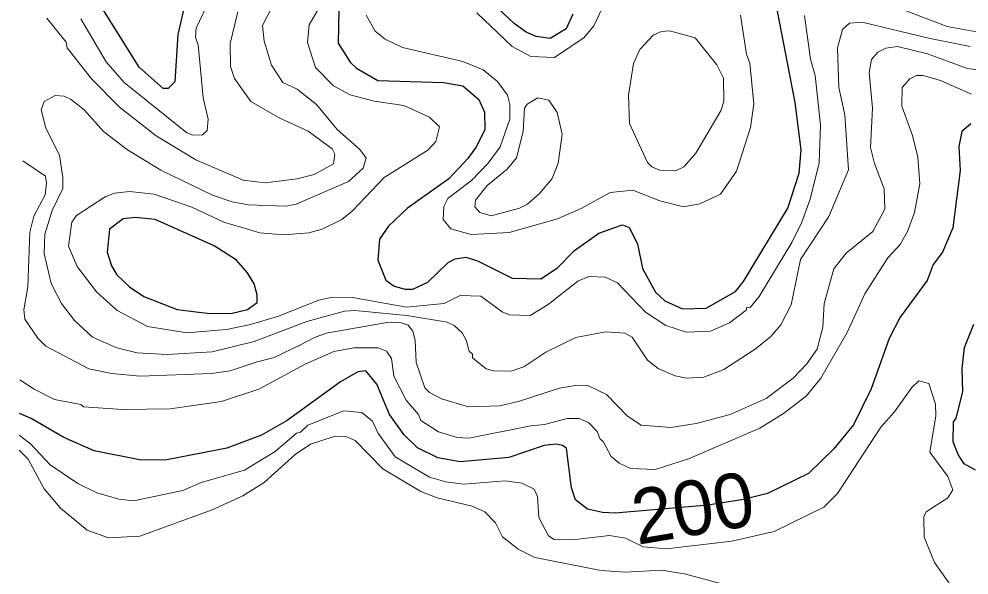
# Model space of a CAD drawing. Extents: x 673.3 to 698.5, y 6984.3 to 7012.3.
# Drawn here: x 673.633 to 675.021, y 7010.917 to 7011.731 of the extents above; entities that cross this region are included whole.
import ezdxf
from ezdxf.enums import TextEntityAlignment as Align

# ---------------------------------------------------------------- set-up
doc = ezdxf.new("R2010")
doc.units = 0
doc.header["$LTSCALE"] = 0.032
doc.layers.add('1', color=7, linetype='Continuous', lineweight=25)
doc.layers.add('2', color=7, linetype='Continuous', lineweight=13)
doc.layers.add('61', color=7, linetype='Continuous')

msp = doc.modelspace()

# ---------------------------------------------------------------- linework, layer by layer
at = {"layer": '1'}
for points in [[(673.8743, 7011.748), (673.8649, 7011.7079), (673.8608, 7011.6386), (673.851, 7011.6291), (673.8437, 7011.6287), (673.8088, 7011.6602), (673.7261, 7011.7923)], [(674.1005, 7011.7432), (674.0996, 7011.6953), (674.117, 7011.6672), (674.1261, 7011.6587), (674.1572, 7011.6407), (674.2535, 7011.6375), (674.2816, 7011.6329), (674.3053, 7011.613), (674.3135, 7011.5945), (674.3136, 7011.5689), (674.3016, 7011.544), (674.2891, 7011.5263), (674.261, 7011.4969), (674.201, 7011.4539), (674.1731, 7011.4276), (674.1599, 7011.4087), (674.1573, 7011.3777), (674.1692, 7011.3487), (674.1812, 7011.34), (674.1972, 7011.3353), (674.2086, 7011.3353), (674.2305, 7011.3459), (674.26, 7011.3743), (674.2706, 7011.38), (674.286, 7011.3824), (674.303, 7011.3768), (674.3538, 7011.3515), (674.3957, 7011.3508), (674.4198, 7011.3666), (674.4447, 7011.3922), (674.4802, 7011.4173), (674.5148, 7011.4296), (674.525, 7011.4257), (674.5369, 7011.4017), (674.5445, 7011.3655), (674.5632, 7011.3311), (674.5767, 7011.3186), (674.6028, 7011.3068), (674.6375, 7011.3076), (674.6801, 7011.3321), (674.6917, 7011.3469), (674.7565, 7011.4539), (674.773, 7011.5049), (674.7762, 7011.5391), (674.7673, 7011.6086), (674.7339, 7011.7829)], [(674.4423, 7011.7377), (674.4328, 7011.716), (674.4092, 7011.7019), (674.3888, 7011.7051), (674.3742, 7011.7114), (674.3568, 7011.7237), (674.3256, 7011.7532)], [(675.0243, 7011.5771), (675.011, 7011.5659), (675.0067, 7011.544), (675.0083, 7011.5092), (674.9978, 7011.4251), (674.9826, 7011.3897), (674.9691, 7011.3716), (674.9601, 7011.3481), (674.921, 7011.2943), (674.9046, 7011.2633), (674.8786, 7011.1897)], [(675.0311, 7011.0707), (675.0144, 7011.0801), (675.0054, 7011.0936), (674.9985, 7011.1124), (674.9986, 7011.1414), (675.0028, 7011.1469), (675.0124, 7011.1854), (675.0115, 7011.2196), (675.0149, 7011.2504), (675.0285, 7011.2841)], [(674.8786, 7011.1897), (674.8526, 7011.137), (674.8232, 7011.1014), (674.787, 7011.066), (674.7269, 7011.0367), (674.6919, 7011.0279), (674.6399, 7011.0196), (674.5042, 7011.008), (674.4858, 7011.0087), (674.4639, 7011.0137), (674.4461, 7011.0273), (674.4405, 7011.0451), (674.4331, 7011.1025), (674.4278, 7011.107), (674.4179, 7011.1088), (674.4003, 7011.1071), (674.3489, 7011.0894), (674.2779, 7011.0829), (674.2453, 7011.0888), (674.2153, 7011.1036), (674.1953, 7011.123), (674.1743, 7011.1524), (674.1558, 7011.1965), (674.1401, 7011.2162), (674.1282, 7011.2144), (674.103, 7011.2002), (674.025, 7011.1436), (673.9875, 7011.1221), (673.9369, 7011.1032), (673.8489, 7011.0861), (673.8115, 7011.0854), (673.743, 7011.0991), (673.6985, 7011.1187), (673.651, 7011.1462), (673.6337, 7011.1539)]]:
    msp.add_lwpolyline(points, dxfattribs=at)
msp.add_lwpolyline([(673.951, 7011.3777), (673.9181, 7011.3987), (673.832, 7011.4371), (673.8027, 7011.4403), (673.7851, 7011.4383), (673.7652, 7011.4234), (673.7617, 7011.3894), (673.768, 7011.3698), (673.7761, 7011.3565), (673.7946, 7011.3388), (673.8155, 7011.3245), (673.864, 7011.3058), (673.9121, 7011.3), (673.9446, 7011.3005), (673.9669, 7011.3057), (673.9813, 7011.3161), (673.9813, 7011.3271), (673.9765, 7011.3434), (673.9669, 7011.3595)], close=True, dxfattribs=at)
at = {"layer": '2'}
for points in [[(674.7317, 7011.2664), (674.7091, 7011.2477), (674.6633, 7011.2181), (674.634, 7011.2066), (674.6086, 7011.2051), (674.5921, 7011.2086), (674.567, 7011.2195), (674.5517, 7011.2317), (674.5292, 7011.2653), (674.5185, 7011.271), (674.49, 7011.2733), (674.4469, 7011.2646), (674.403, 7011.2435), (674.3708, 7011.2218), (674.3525, 7011.2154), (674.3263, 7011.216), (674.3157, 7011.2192), (674.2959, 7011.2351), (674.2957, 7011.2405), (674.291, 7011.2449), (674.2867, 7011.2608), (674.2805, 7011.2714), (674.269, 7011.2822), (674.2588, 7011.2872), (674.2, 7011.297), (674.1239, 7011.3043), (674.1085, 7011.3035), (674.0538, 7011.288), (673.9767, 7011.2591), (673.9154, 7011.244), (673.8496, 7011.24), (673.8056, 7011.2425), (673.776, 7011.2499), (673.7404, 7011.2655), (673.7142, 7011.2896), (673.6952, 7011.3147), (673.68, 7011.3437), (673.6698, 7011.3878), (673.6708, 7011.4157), (673.6814, 7011.4503), (673.6969, 7011.4829), (673.6972, 7011.4986), (673.6922, 7011.5316), (673.6721, 7011.5708), (673.6654, 7011.5975), (673.6697, 7011.6097), (673.6858, 7011.6186), (673.699, 7011.6179), (673.7093, 7011.6129), (673.7286, 7011.597), (673.7566, 7011.5662), (673.7914, 7011.539), (673.8405, 7011.5095), (673.9158, 7011.4731), (673.9444, 7011.4632), (673.9679, 7011.4586), (674.0232, 7011.4566), (674.0382, 7011.4596), (674.1147, 7011.4928), (674.1361, 7011.5124), (674.1402, 7011.5275), (674.1306, 7011.5402), (674.0978, 7011.569), (674.0676, 7011.6056), (674.0396, 7011.6278), (674.0187, 7011.6377), (674.0018, 7011.6628), (673.9912, 7011.6982), (673.9888, 7011.721), (674.0035, 7011.7493)], [(674.0779, 7011.7581), (674.0573, 7011.7219), (674.0547, 7011.6961), (674.0661, 7011.6595), (674.0927, 7011.633), (674.1168, 7011.6197), (674.152, 7011.6102), (674.1955, 7011.604), (674.233, 7011.5868), (674.2474, 7011.573), (674.2422, 7011.5516), (674.2303, 7011.5387), (674.1665, 7011.4985), (674.1203, 7011.4498), (674.1048, 7011.4374), (674.076, 7011.423), (674.0568, 7011.4176), (674.0205, 7011.415), (673.9851, 7011.4176), (673.9324, 7011.4335), (673.8855, 7011.4552), (673.8304, 7011.4746), (673.7943, 7011.4785), (673.7728, 7011.476), (673.7588, 7011.4703), (673.7171, 7011.4432), (673.7101, 7011.4334), (673.7053, 7011.3983), (673.7181, 7011.3684), (673.7464, 7011.3317), (673.7764, 7011.3042), (673.8207, 7011.2808), (673.879, 7011.2718), (673.9363, 7011.2766), (673.9714, 7011.2837), (674.011, 7011.2957), (674.0712, 7011.3195), (674.0913, 7011.3238), (674.1203, 7011.3231), (674.1995, 7011.3092), (674.2546, 7011.3146), (674.2777, 7011.3263), (674.3081, 7011.3252), (674.3392, 7011.3025), (674.3497, 7011.2981), (674.3802, 7011.2968), (674.4062, 7011.3129), (674.4496, 7011.3474), (674.4656, 7011.3538), (674.4895, 7011.3532), (674.5076, 7011.3447), (674.5484, 7011.3016), (674.5786, 7011.2822), (674.6088, 7011.2724), (674.6435, 7011.2741), (674.6714, 7011.286), (674.6959, 7011.3048), (674.6968, 7011.3093), (674.7015, 7011.3087), (674.7147, 7011.3249), (674.7623, 7011.4038), (674.7772, 7011.4333), (674.7892, 7011.4672), (674.8023, 7011.52), (674.8046, 7011.5754), (674.7965, 7011.648), (674.7898, 7011.672), (674.7811, 7011.7355)], [(673.7234, 7011.7308), (673.7606, 7011.668), (673.7865, 7011.6375), (673.8782, 7011.564), (673.8871, 7011.5607), (673.9014, 7011.5609), (673.9079, 7011.5674), (673.9097, 7011.5842), (673.9024, 7011.6152), (673.8949, 7011.6925), (673.891, 7011.7038), (673.8919, 7011.717), (673.9121, 7011.7593)], [(674.3022, 7011.7394), (674.354, 7011.6904), (674.381, 7011.6755), (674.4157, 7011.6742), (674.4588, 7011.7035), (674.4729, 7011.7207), (674.4903, 7011.7564)], [(673.953, 7011.7411), (673.9415, 7011.6946), (673.9423, 7011.6611), (673.9479, 7011.6433), (673.9718, 7011.6097), (674.0144, 7011.5854), (674.0558, 7011.5664), (674.0909, 7011.5409), (674.0945, 7011.5328), (674.0927, 7011.5185), (674.0642, 7011.5033), (674.0395, 7011.4966), (673.9926, 7011.4909), (673.9608, 7011.4949), (673.8916, 7011.5247), (673.8334, 7011.5596), (673.7801, 7011.6015), (673.7389, 7011.6429), (673.7036, 7011.6882), (673.7019, 7011.6968), (673.6735, 7011.7319)], [(674.6874, 7011.7359), (674.6963, 7011.6792), (674.7012, 7011.6659), (674.7069, 7011.6067), (674.7022, 7011.5717), (674.6818, 7011.5081), (674.6584, 7011.4743), (674.6282, 7011.4602), (674.604, 7011.4557), (674.5694, 7011.4645), (674.53, 7011.4801), (674.4972, 7011.4769), (674.4548, 7011.4534), (674.4198, 7011.4384), (674.3496, 7011.4184), (674.2937, 7011.4155), (674.2642, 7011.4239), (674.2528, 7011.4371), (674.2539, 7011.4564), (674.2597, 7011.4678), (674.2949, 7011.4948), (674.3187, 7011.5195), (674.3363, 7011.5435), (674.3502, 7011.5841), (674.3502, 7011.6056), (674.3468, 7011.619), (674.3323, 7011.6391), (674.3113, 7011.6564), (674.2816, 7011.6684), (674.1934, 7011.6886), (674.1681, 7011.7009), (674.1537, 7011.7127), (674.1402, 7011.736)], [(674.923, 7011.7451), (674.9897, 7011.7194), (675.0324, 7011.7116)], [(675.0232, 7011.6903), (674.9621, 7011.7023), (674.8653, 7011.7261), (674.8466, 7011.7246), (674.8368, 7011.7152), (674.8292, 7011.6881), (674.8311, 7011.6304), (674.8398, 7011.5903), (674.8454, 7011.5098), (674.8164, 7011.4417), (674.7752, 7011.379), (674.7615, 7011.3124), (674.7462, 7011.2834), (674.7317, 7011.2664)], [(673.6388, 7011.523), (673.6716, 7011.5007), (673.6734, 7011.4906), (673.671, 7011.4732), (673.6549, 7011.4422), (673.6489, 7011.419), (673.6458, 7011.3388), (673.6402, 7011.3053), (673.6416, 7011.2914), (673.6605, 7011.2638), (673.672, 7011.2521), (673.7352, 7011.2189), (673.7686, 7011.2123), (673.8101, 7011.2083), (673.9141, 7011.2123), (673.9416, 7011.2159), (673.9795, 7011.2287), (674.0061, 7011.2354), (674.0443, 7011.2542), (674.0647, 7011.2649), (674.0818, 7011.2709), (674.1736, 7011.2872), (674.1922, 7011.2862), (674.2016, 7011.2829), (674.2085, 7011.2742), (674.2118, 7011.2609), (674.2136, 7011.2284), (674.2262, 7011.191), (674.2328, 7011.1842), (674.2507, 7011.175), (674.2901, 7011.1635), (674.3356, 7011.1651), (674.3646, 7011.1715), (674.4229, 7011.1905), (674.4493, 7011.1951), (674.4644, 7011.1945), (674.4917, 7011.1815), (674.5225, 7011.15), (674.5425, 7011.1366), (674.5858, 7011.1333), (674.6226, 7011.139), (674.6725, 7011.152), (674.7252, 7011.1758), (674.7645, 7011.2054), (674.7839, 7011.2256), (674.7994, 7011.2475), (674.8079, 7011.28), (674.8096, 7011.3144), (674.8238, 7011.3653), (674.8419, 7011.3879), (674.881, 7011.4197), (674.8983, 7011.4525), (674.8975, 7011.4823), (674.8833, 7011.5193), (674.8775, 7011.5425), (674.8803, 7011.5999), (674.8756, 7011.6522), (674.8789, 7011.6714), (674.888, 7011.6822), (674.8999, 7011.6879), (674.917, 7011.6904), (674.9608, 7011.6798), (675.0192, 7011.6583), (675.1021, 7011.647)], [(675.0252, 7011.6206), (674.9796, 7011.6404), (674.9545, 7011.6479), (674.9449, 7011.6479), (674.935, 7011.643), (674.9236, 7011.6304), (674.9235, 7011.6031), (674.9387, 7011.5601), (674.9465, 7011.5284), (674.9496, 7011.4894), (674.942, 7011.4475), (674.9316, 7011.4197), (674.9207, 7011.401), (674.9028, 7011.3811), (674.8691, 7011.3287), (674.8432, 7011.2723), (674.8048, 7011.2052), (674.7841, 7011.1796), (674.7502, 7011.1535), (674.7157, 7011.1323), (674.6113, 7011.0876), (674.5626, 7011.072), (674.5266, 7011.073), (674.5102, 7011.081), (674.4987, 7011.091), (674.487, 7011.1127), (674.4823, 7011.1163), (674.4781, 7011.1275), (674.4651, 7011.1405), (674.4516, 7011.1463), (674.4344, 7011.1462), (674.4011, 7011.1374), (674.3809, 7011.1357), (674.2905, 7011.1177), (674.2732, 7011.1184), (674.246, 7011.1267), (674.2205, 7011.1434), (674.2167, 7011.152), (674.199, 7011.173), (674.181, 7011.2083), (674.1775, 7011.2343), (674.1699, 7011.2448), (674.1578, 7011.2497), (674.1225, 7011.2498), (674.0932, 7011.2441), (674.0512, 7011.2256), (673.9836, 7011.1893), (673.9289, 7011.1713), (673.854, 7011.1605), (673.7841, 7011.1594), (673.7273, 7011.1635), (673.7234, 7011.1666), (673.6851, 7011.1743), (673.6554, 7011.1892), (673.6344, 7011.2028)], [(673.6333, 7011.1218), (673.6496, 7011.1092), (673.6787, 7011.0787), (673.7191, 7011.0515), (673.7467, 7011.0375), (673.7789, 7011.0285), (673.8003, 7011.0258), (673.8725, 7011.0411), (673.8994, 7011.053), (673.9628, 7011.0707), (674.0075, 7011.098), (674.0384, 7011.1249), (674.0444, 7011.1262), (674.0549, 7011.1365), (674.1077, 7011.1577), (674.134, 7011.1549), (674.1497, 7011.1424), (674.1573, 7011.1254), (674.183, 7011.0905), (674.2328, 7011.0606), (674.2569, 7011.0536), (674.2826, 7011.0503), (674.3437, 7011.055), (674.368, 7011.0519), (674.3857, 7011.0432), (674.3908, 7011.0321), (674.3927, 7011.0016), (674.4068, 7010.975), (674.4152, 7010.9696), (674.442, 7010.9691), (674.4958, 7010.9753), (674.5194, 7010.9713), (674.5451, 7010.9588), (674.5793, 7010.9558), (674.6747, 7010.9672), (674.7369, 7010.9812), (674.8094, 7011.0167), (674.8293, 7011.0367), (674.8928, 7011.1336), (674.9127, 7011.156), (674.9381, 7011.1917), (674.9481, 7011.2015), (674.9626, 7011.1975), (674.9724, 7011.1675), (674.9732, 7011.1503), (674.9644, 7011.0969), (674.9905, 7011.0614), (674.9976, 7011.0422), (674.9906, 7011.0304), (674.9589, 7011.0097), (674.9554, 7011.0027), (674.956, 7010.973), (674.9709, 7010.936), (675.0009, 7010.8939)], [(674.6673, 7010.9025), (674.6057, 7010.9192), (674.5718, 7010.9248), (674.5191, 7010.9216), (674.4838, 7010.9239), (674.3868, 7010.9433), (674.3624, 7010.9555), (674.3396, 7010.9731), (674.3295, 7010.9938), (674.3138, 7011.0101), (674.2953, 7011.018), (674.2444, 7011.0302), (674.2203, 7011.0395), (674.1649, 7011.0728), (674.1241, 7011.1143), (674.1108, 7011.1202), (674.0922, 7011.1194), (674.0588, 7011.1088), (674.0365, 7011.0938), (673.9914, 7011.0529), (673.9599, 7011.0333), (673.9151, 7011.0126), (673.8096, 7010.9744), (673.7636, 7010.9721), (673.7327, 7010.9831), (673.6938, 7011.0152), (673.6696, 7011.0435), (673.6466, 7011.0867), (673.633, 7011.1)]]:
    msp.add_lwpolyline(points, dxfattribs=at)
for points in [[(674.5254, 7011.5775), (674.5237, 7011.6189), (674.5309, 7011.6652), (674.5402, 7011.6861), (674.5597, 7011.7067), (674.5718, 7011.7123), (674.5839, 7011.713), (674.6213, 7011.7032), (674.6528, 7011.6637), (674.6626, 7011.6438), (674.6629, 7011.6105), (674.6591, 7011.597), (674.6222, 7011.5341), (674.6048, 7011.5144), (674.5927, 7011.5087), (674.5705, 7011.5091), (674.5581, 7011.5141), (674.5518, 7011.5209)], [(674.3698, 7011.5662), (674.372, 7011.5999), (674.3759, 7011.6059), (674.3912, 7011.6152), (674.4074, 7011.6118), (674.4194, 7011.594), (674.4268, 7011.5623), (674.4212, 7011.5197), (674.4124, 7011.4972), (674.3944, 7011.4756), (674.3763, 7011.4599), (674.3646, 7011.454), (674.323, 7011.4428), (674.3064, 7011.4477), (674.2991, 7011.4558), (674.3, 7011.4657), (674.3171, 7011.4869), (674.3467, 7011.5109), (674.3599, 7011.5273)]]:
    msp.add_lwpolyline(points, close=True, dxfattribs=at)

# ---------------------------------------------------------------- texts
at = {"layer": '61'}
msp.add_text('200', height=0.08, rotation=9.638, dxfattribs=at).set_placement((674.6245, 7010.9764), align=Align.CENTER)

doc.saveas('drawing.dxf')
